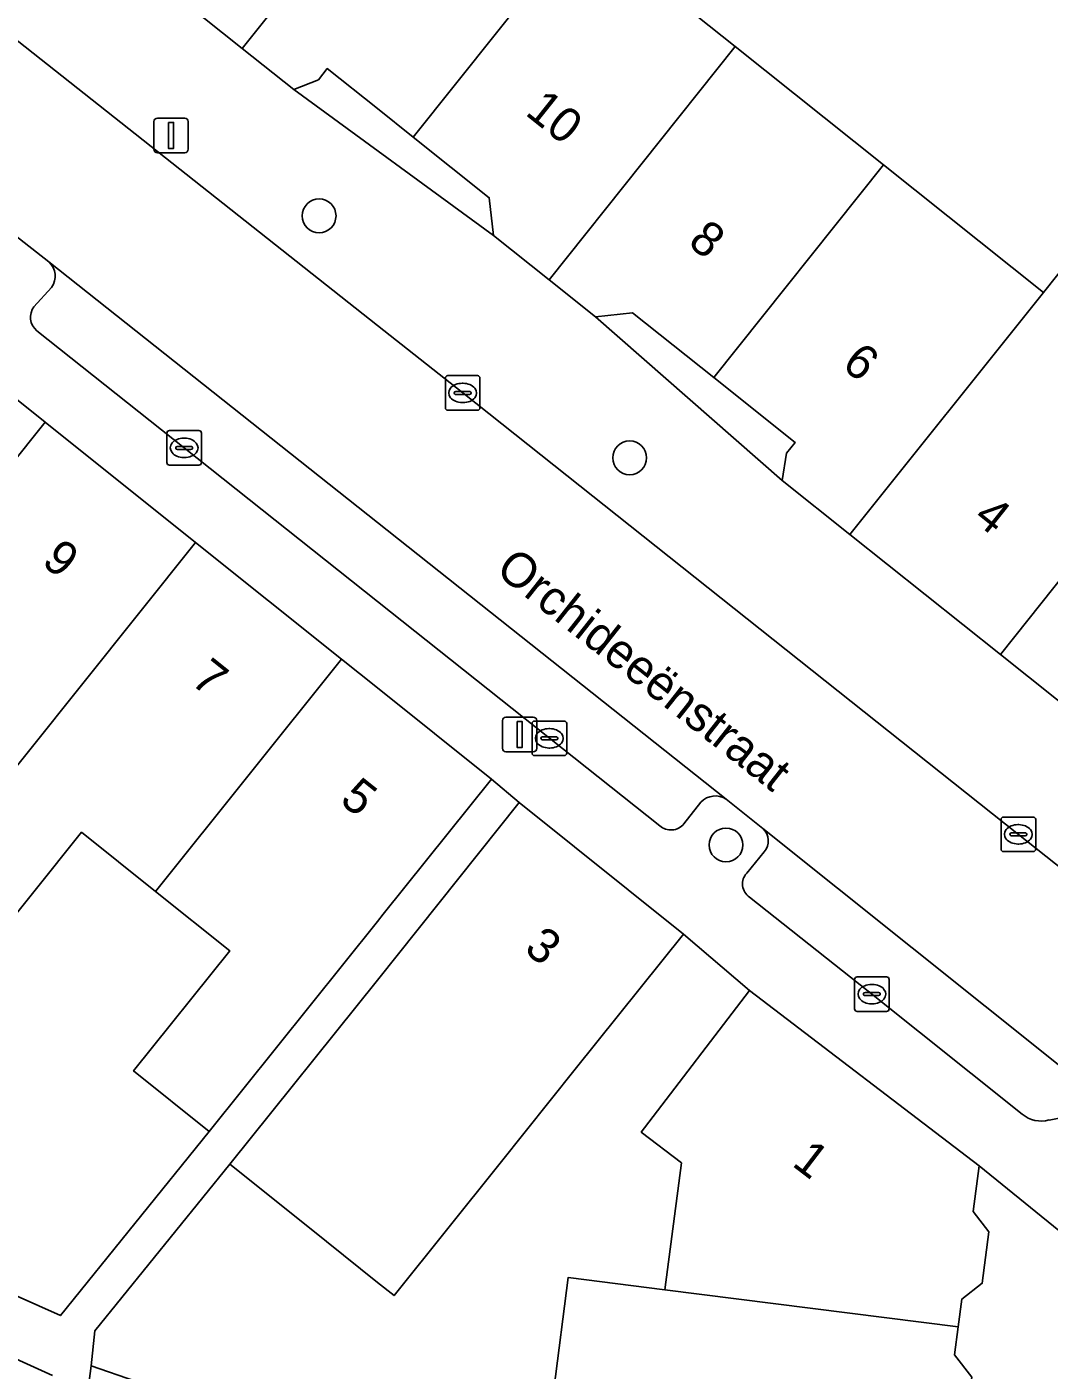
# Model space of a CAD drawing. Extents: x 161692 to 162379, y 380760 to 381678.
# Drawn here: x 161989.87 to 162019.41, y 381336.22 to 381375.04 of the extents above; entities that cross this region are included whole.
import ezdxf

# ---------------------------------------------------------------- set-up
doc = ezdxf.new("R2010")
doc.units = 0
for name, color, linetype in [('IMGEO_Boom', 7, 'Continuous'), ('IMGEO_Erf', 7, 'Continuous'), ('IMGEO_Kolk', 7, 'Continuous'), ('IMGEO_Lichtmast', 7, 'Continuous'), ('IMGEO_Openbare_ruimte_label', 7, 'Continuous'), ('IMGEO_Pand', 7, 'Continuous'), ('IMGEO_Pand_nummerreeks', 7, 'Continuous'), ('IMGEO_Parkeervlak_open', 7, 'Continuous'), ('IMGEO_Rijbaan_lokaal_open', 7, 'Continuous'), ('IMGEO_Voetpad_open', 7, 'Continuous')]:
    doc.layers.add(name, color=color, linetype=linetype)

msp = doc.modelspace()

# ---------------------------------------------------------------- linework, layer by layer
at = {"layer": 'IMGEO_Boom'}
for centre in [(161998.312, 381369.573), (162007.286, 381362.584), (162010.069, 381351.398)]:
    msp.add_circle(centre, 0.489, dxfattribs=at)
at = {"layer": 'IMGEO_Erf'}
for points in [[(162005.922, 381377.983), (162010.333, 381374.467), (162014.618, 381371.052), (162019.247, 381367.362), (162020.862, 381369.388), (162025.192, 381365.937), (162025.579, 381366.423), (162028.5, 381366.06), (162031.522, 381365.684), (162032.002, 381369.545), (162034.803, 381369.197), (162035.577, 381375.42), (162041.121, 381374.73), (162052.623, 381373.299), (162052.767, 381374.449), (162029.846, 381377.326), (162029.52, 381374.099), (162026.151, 381374.439), (162021.747, 381374.885), (162022.018, 381378.117)], [(161995.729, 381348.34), (161993.59, 381350.052), (161991.448, 381351.767), (161988.688, 381348.319), (161986.617, 381349.977), (161984.345, 381351.796), (161987.077, 381355.21), (161985.005, 381356.869), (161982.785, 381358.647), (161980.045, 381355.224), (161977.923, 381356.923), (161975.753, 381358.66), (161978.474, 381362.06), (161976.346, 381363.766), (161970.478, 381356.429), (161969.476, 381356.545), (161970.523, 381365.559), (161970.915, 381368.948), (161971.489, 381373.914), (161967.867, 381374.35), (161967.292, 381369.384), (161966.898, 381365.98), (161966.028, 381358.452)], [(162005.091, 381335.664), (162005.513, 381338.905), (162008.304, 381338.542), (162008.782, 381342.212), (162007.619, 381343.103), (162007.712, 381343.226), (162010.75, 381347.196), (162008.84, 381348.823), (162005.716, 381344.92), (162003.544, 381342.208), (162000.477, 381338.378), (162000, 381338.76), (161998.031, 381340.335), (161995.735, 381342.172), (161991.835, 381337.356), (161991.726, 381336.352), (161994.291, 381335.458)], [(161990.613, 381336.066), (161983.948, 381339.095), (161967.465, 381340.827), (161967.838, 381344.372), (161970.134, 381342.305), (161973.107, 381341.992), (161973.181, 381342.086), (161985.647, 381340.112), (161990.837, 381337.801), (161995.14, 381343.115), (161992.95, 381344.868), (161995.729, 381348.34)], [(162017.252, 381308.434), (162021.166, 381339.052), (162017.381, 381342.123), (162017.21, 381340.812), (162017.667, 381340.218), (162017.474, 381338.733), (162016.885, 381338.279), (162016.78, 381337.475), (162016.675, 381336.668), (162017.174, 381336.019), (162016.989, 381334.596), (162016.356, 381334.109), (162016.002, 381331.39), (162015.648, 381328.67), (162016.154, 381328.012), (162015.976, 381326.641), (162015.341, 381326.153), (162015.227, 381325.276), (162015.113, 381324.396), (162015.6, 381323.762), (162015.406, 381322.269), (162014.831, 381321.827), (162014.481, 381319.138), (162014.126, 381316.415)]]:
    msp.add_lwpolyline(points, dxfattribs=at)
for points in [[(162003.351, 381369.006), (162003.227, 381370.099), (162001.032, 381371.849), (162000, 381372.672), (161998.549, 381373.828), (161998.291, 381373.503), (161997.583, 381373.225)], [(162011.695, 381361.926), (162011.814, 381362.715), (162012.065, 381363.03), (162009.716, 381364.903), (162007.365, 381366.777), (162006.299, 381366.656)]]:
    msp.add_lwpolyline(points, close=True, dxfattribs=at)
at = {"layer": 'IMGEO_Kolk'}
for p, q in [((162001.96, 381364.032), (162001.96, 381364.884)), ((162002.035, 381364.958), (162002.887, 381364.958)), ((162002.448, 381364.738), (162002.473, 381364.738)), ((162002.961, 381364.884), (162002.961, 381364.032)), ((162002.219, 381364.452), (162002.219, 381364.464)), ((162002.657, 381364.415), (162002.259, 381364.415)), ((162002.262, 381364.501), (162002.66, 381364.501)), ((162002.703, 381364.464), (162002.703, 381364.452)), ((162002.887, 381363.958), (162002.035, 381363.958)), ((162002.471, 381364.178), (162002.446, 381364.178)), ((161993.914, 381362.445), (161993.914, 381363.297)), ((161993.989, 381363.371), (161994.841, 381363.371)), ((161994.402, 381363.151), (161994.427, 381363.151)), ((161994.915, 381363.297), (161994.915, 381362.445)), ((161994.173, 381362.865), (161994.173, 381362.877)), ((161994.611, 381362.828), (161994.213, 381362.828)), ((161994.216, 381362.914), (161994.614, 381362.914)), ((161994.657, 381362.877), (161994.657, 381362.865)), ((161994.841, 381362.371), (161993.989, 381362.371)), ((161994.425, 381362.591), (161994.4, 381362.591)), ((162004.465, 381354.053), (162004.465, 381354.905)), ((162004.54, 381354.979), (162005.392, 381354.979)), ((162005.466, 381354.905), (162005.466, 381354.053)), ((162004.724, 381354.473), (162004.724, 381354.485)), ((162004.767, 381354.522), (162005.165, 381354.522)), ((162004.953, 381354.759), (162004.978, 381354.759)), ((162005.208, 381354.485), (162005.208, 381354.473)), ((162005.162, 381354.436), (162004.764, 381354.436)), ((162004.976, 381354.199), (162004.951, 381354.199)), ((162005.392, 381353.979), (162004.54, 381353.979)), ((162018.091, 381352.205), (162018.943, 381352.205)), ((162018.016, 381351.279), (162018.016, 381352.131)), ((162018.504, 381351.985), (162018.529, 381351.985)), ((162019.017, 381352.131), (162019.017, 381351.279)), ((162018.275, 381351.699), (162018.275, 381351.711)), ((162018.713, 381351.662), (162018.315, 381351.662)), ((162018.318, 381351.748), (162018.716, 381351.748)), ((162018.527, 381351.425), (162018.502, 381351.425)), ((162018.759, 381351.711), (162018.759, 381351.699)), ((162018.943, 381351.205), (162018.091, 381351.205)), ((162013.784, 381346.662), (162013.784, 381347.514)), ((162013.859, 381347.588), (162014.711, 381347.588)), ((162014.785, 381347.514), (162014.785, 381346.662)), ((162014.086, 381347.131), (162014.484, 381347.131)), ((162014.272, 381347.368), (162014.297, 381347.368)), ((162014.043, 381347.082), (162014.043, 381347.094)), ((162014.481, 381347.045), (162014.083, 381347.045)), ((162014.295, 381346.808), (162014.27, 381346.808)), ((162014.527, 381347.094), (162014.527, 381347.082)), ((162014.711, 381346.588), (162013.859, 381346.588))]:
    msp.add_line(p, q, dxfattribs=at)
for points in [[(162001.96, 381364.032), (162001.96, 381364.884)], [(162002.035, 381364.958), (162002.887, 381364.958)], [(162002.961, 381364.884), (162002.961, 381364.032)], [(162002.887, 381363.958), (162002.035, 381363.958)], [(161993.914, 381362.445), (161993.914, 381363.297)], [(161993.989, 381363.371), (161994.841, 381363.371)], [(161994.915, 381363.297), (161994.915, 381362.445)], [(161994.841, 381362.371), (161993.989, 381362.371)], [(162004.465, 381354.053), (162004.465, 381354.905)], [(162004.54, 381354.979), (162005.392, 381354.979)], [(162005.466, 381354.905), (162005.466, 381354.053)], [(162005.392, 381353.979), (162004.54, 381353.979)], [(162018.091, 381352.205), (162018.943, 381352.205)], [(162018.016, 381351.279), (162018.016, 381352.131)], [(162019.017, 381352.131), (162019.017, 381351.279)], [(162018.943, 381351.205), (162018.091, 381351.205)], [(162013.784, 381346.662), (162013.784, 381347.514)], [(162013.859, 381347.588), (162014.711, 381347.588)], [(162014.785, 381347.514), (162014.785, 381346.662)], [(162014.711, 381346.588), (162013.859, 381346.588)]]:
    msp.add_lwpolyline(points, dxfattribs=at)
for centre, radius, start, end in [((162002.037, 381364.882), 0.0765, 91.552, 178.448), ((162002.037, 381364.882), 0.0765, 91.552, 178.448), ((162002.885, 381364.882), 0.0765, 1.552, 88.448), ((162002.885, 381364.882), 0.0765, 1.552, 88.448), ((162002.259, 381364.461), 0.0403, 85.8775, 175.7526), ((162002.256, 381364.451), 0.0366, 178.938, 274.7102), ((162002.66, 381364.458), 0.043, 264.8664, 352.4533), ((162002.664, 381364.463), 0.0386, 1.7309, 96.639), ((162002.037, 381364.034), 0.0765, 181.552, 268.448), ((162002.037, 381364.034), 0.0765, 181.552, 268.448), ((162002.885, 381364.034), 0.0765, 271.552, 358.448), ((162002.885, 381364.034), 0.0765, 271.552, 358.448), ((161993.991, 381363.295), 0.0765, 91.552, 178.448), ((161993.991, 381363.295), 0.0765, 91.552, 178.448), ((161994.839, 381363.295), 0.0765, 1.552, 88.448), ((161994.839, 381363.295), 0.0765, 1.552, 88.448), ((161994.213, 381362.874), 0.0403, 85.8775, 175.7526), ((161994.21, 381362.864), 0.0366, 178.938, 274.7102), ((161994.614, 381362.871), 0.043, 264.8664, 352.4533), ((161994.618, 381362.876), 0.0386, 1.7309, 96.639), ((161993.991, 381362.447), 0.0765, 181.552, 268.448), ((161993.991, 381362.447), 0.0765, 181.552, 268.448), ((161994.839, 381362.447), 0.0765, 271.552, 358.448), ((161994.839, 381362.447), 0.0765, 271.552, 358.448), ((162004.542, 381354.903), 0.0765, 91.552, 178.448), ((162004.542, 381354.903), 0.0765, 91.552, 178.448), ((162005.39, 381354.903), 0.0765, 1.552, 88.448), ((162005.39, 381354.903), 0.0765, 1.552, 88.448), ((162004.764, 381354.482), 0.0403, 85.8775, 175.7526), ((162005.169, 381354.484), 0.0386, 1.7309, 96.639), ((162004.761, 381354.472), 0.0366, 178.938, 274.7102), ((162005.165, 381354.479), 0.043, 264.8664, 352.4533), ((162004.542, 381354.055), 0.0765, 181.552, 268.448), ((162004.542, 381354.055), 0.0765, 181.552, 268.448), ((162005.39, 381354.055), 0.0765, 271.552, 358.448), ((162005.39, 381354.055), 0.0765, 271.552, 358.448), ((162018.093, 381352.129), 0.0765, 91.552, 178.448), ((162018.093, 381352.129), 0.0765, 91.552, 178.448), ((162018.941, 381352.129), 0.0765, 1.552, 88.448), ((162018.941, 381352.129), 0.0765, 1.552, 88.448), ((162018.315, 381351.708), 0.0403, 85.8775, 175.7526), ((162018.312, 381351.698), 0.0366, 178.938, 274.7102), ((162018.716, 381351.705), 0.043, 264.8664, 352.4533), ((162018.72, 381351.71), 0.0386, 1.7309, 96.639), ((162018.093, 381351.281), 0.0765, 181.552, 268.448), ((162018.093, 381351.281), 0.0765, 181.552, 268.448), ((162018.941, 381351.281), 0.0765, 271.552, 358.448), ((162018.941, 381351.281), 0.0765, 271.552, 358.448), ((162013.861, 381347.512), 0.0765, 91.552, 178.448), ((162013.861, 381347.512), 0.0765, 91.552, 178.448), ((162014.709, 381347.512), 0.0765, 1.552, 88.448), ((162014.709, 381347.512), 0.0765, 1.552, 88.448), ((162014.083, 381347.091), 0.0403, 85.8775, 175.7526), ((162014.488, 381347.093), 0.0386, 1.7309, 96.639), ((162014.08, 381347.081), 0.0366, 178.938, 274.7102), ((162014.484, 381347.088), 0.043, 264.8664, 352.4533), ((162013.861, 381346.664), 0.0765, 181.552, 268.448), ((162013.861, 381346.664), 0.0765, 181.552, 268.448), ((162014.709, 381346.664), 0.0765, 271.552, 358.448), ((162014.709, 381346.664), 0.0765, 271.552, 358.448)]:
    msp.add_arc(centre, radius, start, end, dxfattribs=at)
for centre, major_axis, ratio, start_param, end_param in [((162002.447, 381364.458), (-0.387, 0.002), 0.722429, 4.712389, 7.853982), ((162002.472, 381364.458), (-0.39, 0.002), 0.717154, 1.570796, 4.712389), ((161994.401, 381362.871), (-0.387, 0.002), 0.722429, 4.712389, 7.853982), ((161994.426, 381362.871), (-0.39, 0.002), 0.717154, 1.570796, 4.712389), ((162004.952, 381354.479), (-0.387, 0.002), 0.722429, 4.712389, 7.853982), ((162004.977, 381354.479), (-0.39, 0.002), 0.717154, 1.570796, 4.712389), ((162018.503, 381351.705), (-0.387, 0.002), 0.722429, 4.712389, 7.853982), ((162018.528, 381351.705), (-0.39, 0.002), 0.717154, 1.570796, 4.712389), ((162014.271, 381347.088), (-0.387, 0.002), 0.722429, 4.712389, 7.853982), ((162014.296, 381347.088), (-0.39, 0.002), 0.717154, 1.570796, 4.712389)]:
    msp.add_ellipse(centre, major_axis=major_axis, ratio=ratio, start_param=start_param, end_param=end_param, dxfattribs=at)
at = {"layer": 'IMGEO_Lichtmast'}
for p, q in [((161993.64, 381372.399), (161994.43, 381372.399)), ((161994.43, 381372.399), (161993.64, 381372.399)), ((161993.54, 381371.499), (161993.54, 381372.299)), ((161993.54, 381372.299), (161993.54, 381371.499)), ((161994.53, 381372.299), (161994.53, 381371.499)), ((161994.53, 381371.499), (161994.53, 381372.299)), ((161994.43, 381371.399), (161993.64, 381371.399)), ((161993.64, 381371.399), (161994.43, 381371.399)), ((162003.611, 381354.19), (162003.611, 381354.99)), ((162003.611, 381354.99), (162003.611, 381354.19)), ((162003.711, 381355.09), (162004.501, 381355.09)), ((162004.501, 381355.09), (162003.711, 381355.09)), ((162004.601, 381354.99), (162004.601, 381354.19)), ((162004.601, 381354.19), (162004.601, 381354.99)), ((162004.501, 381354.09), (162003.711, 381354.09)), ((162003.711, 381354.09), (162004.501, 381354.09))]:
    msp.add_line(p, q, dxfattribs=at)
for points in [[(161993.96, 381372.274), (161994.11, 381372.274), (161994.11, 381371.524), (161993.96, 381371.524), (161993.96, 381372.274)], [(162004.031, 381354.965), (162004.181, 381354.965), (162004.181, 381354.215), (162004.031, 381354.215), (162004.031, 381354.965)]]:
    msp.add_lwpolyline(points, dxfattribs=at)
for centre, start, end in [((161993.64, 381372.299), 90, 180), ((161993.64, 381372.299), 90, 180), ((161994.43, 381372.299), 0, 90), ((161994.43, 381372.299), 360, 90), ((161993.64, 381371.499), 180, 270), ((161993.64, 381371.499), 180, 270), ((161994.43, 381371.499), 270, 0), ((161994.43, 381371.499), 270, 0), ((162003.711, 381354.99), 90, 180), ((162003.711, 381354.99), 90, 180), ((162004.501, 381354.99), 0, 90), ((162004.501, 381354.99), 360, 90), ((162003.711, 381354.19), 180, 270), ((162003.711, 381354.19), 180, 270), ((162004.501, 381354.19), 270, 0), ((162004.501, 381354.19), 270, 0)]:
    msp.add_arc(centre, 0.1, start, end, dxfattribs=at)
at = {"layer": 'IMGEO_Pand'}
for points in [[(162001.65, 381381.387), (162003.537, 381383.756), (162003.967, 381383.747), (162004.183, 381385.731), (162000.987, 381386.106), (162000.848, 381384.828), (161998.861, 381382.335), (161996.631, 381384.113), (161991.69, 381377.922), (161996.092, 381374.414), (162000, 381379.316), (162001.545, 381381.256)], [(162005.922, 381377.983), (162001.65, 381381.387), (162001.545, 381381.256), (162000, 381379.316), (161996.092, 381374.414), (161997.583, 381373.225), (161998.291, 381373.503), (161998.549, 381373.828), (162000, 381372.672), (162001.032, 381371.849)], [(162001.032, 381371.849), (162003.227, 381370.099), (162003.351, 381369.006), (162004.958, 381367.725), (162010.333, 381374.467), (162005.922, 381377.983)], [(162009.716, 381364.903), (162014.618, 381371.052), (162010.333, 381374.467), (162004.958, 381367.725), (162006.299, 381366.656), (162007.365, 381366.777)], [(162013.649, 381360.369), (162019.247, 381367.362), (162014.618, 381371.052), (162009.716, 381364.903), (162012.065, 381363.03), (162011.814, 381362.715), (162011.695, 381361.926)], [(162024.615, 381365.212), (162025.192, 381365.937), (162020.862, 381369.388), (162019.247, 381367.362), (162013.649, 381360.369), (162018, 381356.901)], [(161985.005, 381356.869), (161990.401, 381363.615), (161986.055, 381367.091), (161977.923, 381356.923), (161980.045, 381355.224), (161982.785, 381358.647)], [(162028.5, 381366.06), (162025.579, 381366.423), (162025.192, 381365.937), (162024.615, 381365.212), (162018, 381356.901), (162022.097, 381353.635), (162022.245, 381353.821), (162023.234, 381353.033), (162026.819, 381352.587), (162028.189, 381363.549)], [(161985.005, 381356.869), (161987.077, 381355.21), (161984.345, 381351.796), (161986.617, 381349.977), (161994.746, 381360.14), (161990.401, 381363.615)], [(161993.59, 381350.052), (161998.962, 381356.768), (161994.746, 381360.14), (161986.617, 381349.977), (161988.688, 381348.319), (161991.448, 381351.767)], [(161993.59, 381350.052), (161995.729, 381348.34), (161992.95, 381344.868), (161995.14, 381343.115), (162000, 381349.186), (162000.168, 381349.4), (162003.292, 381353.303), (162000, 381355.938), (161998.962, 381356.768)], [(161999.997, 381347.495), (161995.735, 381342.172), (161998.031, 381340.335), (162000, 381338.76), (162000.477, 381338.378), (162003.544, 381342.208), (162005.716, 381344.92), (162008.84, 381348.823), (162004.092, 381352.624)], [(162008.304, 381338.542), (162016.78, 381337.475), (162016.885, 381338.279), (162017.474, 381338.733), (162017.667, 381340.218), (162017.21, 381340.812), (162017.381, 381342.123), (162010.75, 381347.196), (162007.712, 381343.226), (162007.619, 381343.103), (162008.782, 381342.212)], [(162002.62, 381333.073), (162016.002, 381331.39), (162016.356, 381334.109), (162016.989, 381334.596), (162017.174, 381336.019), (162016.675, 381336.668), (162016.78, 381337.475), (162008.304, 381338.542), (162005.513, 381338.905), (162005.091, 381335.664), (162002.993, 381335.937)], [(161991.726, 381336.352), (161991.037, 381331.026), (161993.674, 381330.685), (161994.291, 381335.458)]]:
    msp.add_lwpolyline(points, close=True, dxfattribs=at)
at = {"layer": 'IMGEO_Parkeervlak_open'}
for points in [[(162010.077, 381352.721), (162000, 381360.711), (161990.499, 381368.245)], [(161990.578, 381367.509), (161990.074, 381366.95)], [(161990.156, 381366.257), (161994.415, 381362.873), (162000, 381358.431), (162004.967, 381354.48), (162008.16, 381351.953)], [(162008.852, 381352.004), (162009.346, 381352.634)], [(162021.869, 381343.297), (162011.136, 381351.869)], [(162011.177, 381351.203), (162010.668, 381350.586)], [(162010.747, 381349.889), (162014.179, 381347.173), (162018.624, 381343.621)], [(162019.406, 381343.451), (162020.366, 381343.635)]]:
    msp.add_lwpolyline(points, dxfattribs=at)
for centre, radius, start, end in [((161990.16, 381367.836), 0.531, 321.9089, 50.3441), ((161990.477, 381366.646), 0.505, 143.0296, 230.4668), ((162009.763, 381352.248), 0.568, 56.365, 137.2093), ((162008.481, 381352.314), 0.483, 228.3142, 320.1158), ((162010.804, 381351.514), 0.486, 320.1306, 46.9149), ((162011.014, 381350.272), 0.467, 137.8372, 235.0957), ((162019.176, 381344.276), 0.856, 229.8747, 285.5958)]:
    msp.add_arc(centre, radius, start, end, dxfattribs=at)
at = {"layer": 'IMGEO_Rijbaan_lokaal_open'}
msp.add_lwpolyline([(162022.595, 381348.476), (162020.89, 381349.826), (162018.517, 381351.705), (162002.461, 381364.457), (162000, 381366.405), (161987.92, 381375.965), (161986.454, 381377.131), (161983.674, 381373.658), (161989.437, 381369.088), (161990.499, 381368.245), (162000, 381360.711), (162010.077, 381352.721), (162011.136, 381351.869), (162021.869, 381343.297), (162027.213, 381339.131), (162032.552, 381343.303), (162032.269, 381343.303), (162030.778, 381343.285)], dxfattribs=at)
at = {"layer": 'IMGEO_Voetpad_open'}
for points in [[(162006.299, 381366.656), (162004.958, 381367.725), (162003.351, 381369.006), (161997.583, 381373.225), (161996.092, 381374.414), (161991.69, 381377.922), (161984.678, 381383.511), (161985.502, 381390.099), (161986.216, 381395.808), (161987.152, 381403.293), (161988.398, 381404.261), (161988.425, 381407.198)], [(161976.103, 381381.703), (161980.757, 381381.162), (161981.399, 381381.092), (161986.454, 381377.131), (161987.92, 381375.965), (162000, 381366.405), (162002.461, 381364.457), (162018.517, 381351.705), (162020.89, 381349.826), (162023.234, 381353.033), (162022.245, 381353.821), (162022.097, 381353.635), (162018, 381356.901), (162013.649, 381360.369), (162011.695, 381361.926), (162006.299, 381366.656)], [(161966.617, 381374.495), (161967.867, 381374.35), (161971.489, 381373.914), (161977.334, 381373.238), (161978.986, 381372.745), (161981.756, 381370.529), (161986.055, 381367.091), (161990.401, 381363.615), (161994.746, 381360.14), (161998.962, 381356.768), (162000, 381355.938), (162003.292, 381353.303), (162004.092, 381352.624), (162008.84, 381348.823), (162010.75, 381347.196), (162017.381, 381342.123), (162021.166, 381339.052), (162021.869, 381343.297)], [(161990.499, 381368.245), (161989.437, 381369.088)], [(161990.074, 381366.95), (161990.578, 381367.509)], [(162000, 381358.431), (161994.415, 381362.873), (161990.156, 381366.257)], [(162008.16, 381351.953), (162004.967, 381354.48), (162000, 381358.431)], [(161991.037, 381331.026), (161991.726, 381336.352), (161991.835, 381337.356), (161995.735, 381342.172), (161999.997, 381347.495), (162004.092, 381352.624), (162003.292, 381353.303), (162000.168, 381349.4), (162000, 381349.186), (161995.14, 381343.115), (161990.837, 381337.801), (161985.647, 381340.112), (161973.181, 381342.086), (161973.107, 381341.992), (161970.134, 381342.305), (161967.838, 381344.372), (161967.465, 381340.827), (161983.948, 381339.095), (161990.613, 381336.066)], [(162009.346, 381352.634), (162008.852, 381352.004)], [(162011.136, 381351.869), (162010.077, 381352.721)], [(162010.668, 381350.586), (162011.177, 381351.203)], [(162018.624, 381343.621), (162014.179, 381347.173), (162010.747, 381349.889)], [(162020.366, 381343.635), (162019.406, 381343.451)]]:
    msp.add_lwpolyline(points, dxfattribs=at)
for centre, radius, start, end in [((161990.16, 381367.836), 0.531, 321.9089, 50.3441), ((161990.477, 381366.646), 0.505, 143.0296, 230.4668), ((162009.763, 381352.248), 0.568, 56.365, 137.2093), ((162008.481, 381352.314), 0.483, 228.3142, 320.1158), ((162010.804, 381351.514), 0.486, 320.1306, 46.9149), ((162011.014, 381350.272), 0.467, 137.8372, 235.0957), ((162019.176, 381344.276), 0.856, 229.8747, 285.5958)]:
    msp.add_arc(centre, radius, start, end, dxfattribs=at)

# ---------------------------------------------------------------- texts
at = {"layer": 'IMGEO_Openbare_ruimte_label'}
msp.add_text('Orchideeënstraat', height=1, rotation=321.698, dxfattribs=at).set_placement((162003.373, 381359.266))
at = {"layer": 'IMGEO_Pand_nummerreeks'}
for s, rotation, p in [('10', 321.4339, (162004.235, 381372.517)), ('8', 321.437, (162008.933, 381368.75)), ('6', 321.437, (162013.379, 381365.205)), ('4', 321.4457, (162017.18, 381360.778)), ('9', 321.3447, (161990.26, 381359.526)), ('7', 321.3447, (161994.567, 381356.081)), ('5', 321.3447, (161998.874, 381352.636)), ('3', 321.3211, (162004.201, 381348.335)), ('1', 322.5825, (162011.944, 381342.152))]:
    msp.add_text(s, height=1, rotation=rotation, dxfattribs=at).set_placement(p)

doc.saveas('drawing.dxf')
